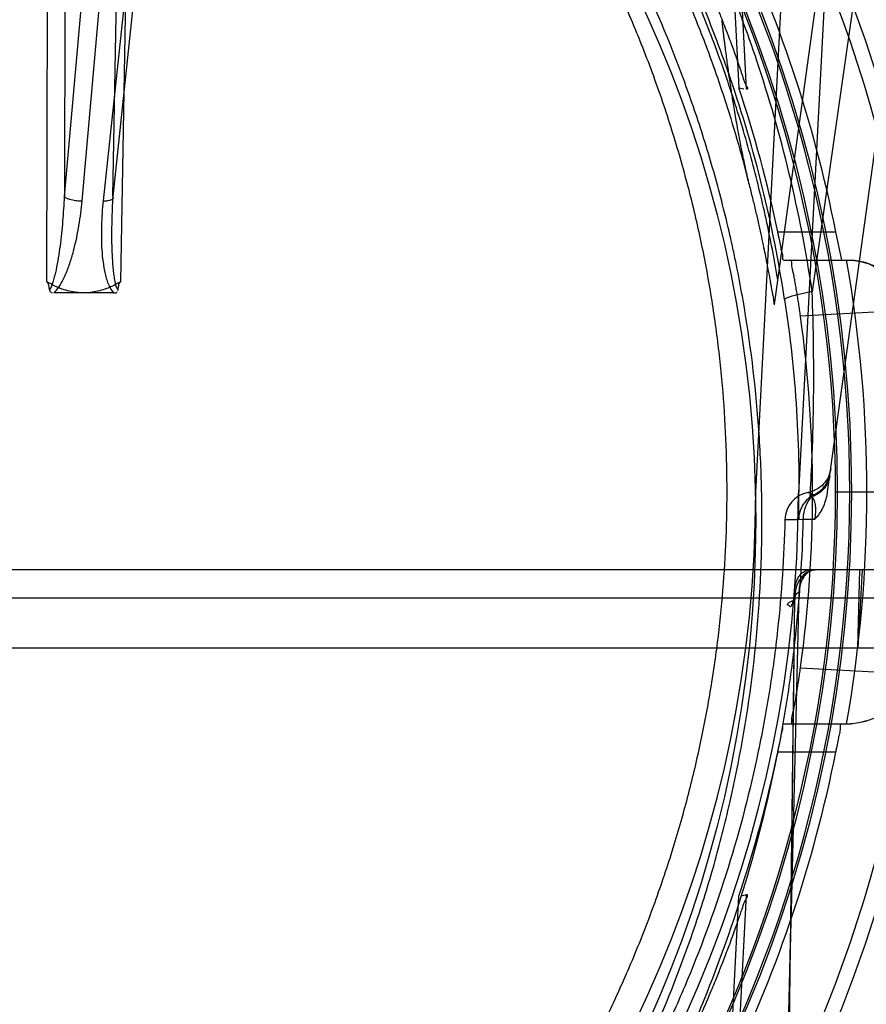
# Model space of a CAD drawing. Header units: millimetres. Extents: x 0 to 297, y 0 to 210.
# Tile 436 of 455: x 242.784 to 243.022, y 159.995 to 160.272. Entities that reach past the tile are written whole.
import ezdxf

# ---------------------------------------------------------------- set-up
doc = ezdxf.new("R2010")
doc.units = ezdxf.units.MM
doc.header["$LTSCALE"] = 16.335
doc.layers.get('0').update_dxf_attribs({"linetype": 'CONTINUOUS'})
for name, color, linetype in [('AXES_REF', 7, 'CONTINUOUS'), ('INTFCLR_1', 7, 'CONTINUOUS'), ('INTFCLR_144815', 7, 'CONTINUOUS')]:
    doc.layers.add(name, color=color, linetype=linetype)

msp = doc.modelspace()

# ---------------------------------------------------------------- linework, layer by layer
at = {"color": 7, "linetype": 'Continuous'}
for radius in [7.756662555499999, 7.756, 7.706331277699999]:
    msp.add_circle((241.4302422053, 154.539298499), radius, dxfattribs=at)
msp.add_arc((241.4302422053, 154.539298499), 7.68, 278.2771290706, 261.7228709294, dxfattribs=at)
at = {"layer": 'AXES_REF', "color": 9, "linetype": 'Continuous'}
msp.add_arc((241.4302422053, 154.539298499), 7.075609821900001, 94.4118118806, 85.5881881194, dxfattribs=at)
at = {"layer": 'INTFCLR_1', "color": 9, "linetype": 'Continuous'}
msp.add_circle((242.6464658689, 160.131298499), 0.344, dxfattribs=at)
for points, knots in [([(242.7957476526, 160.4491381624), (242.7931697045, 160.4503932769), (242.7879633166, 160.4528478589), (242.7774017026, 160.4575058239), (242.7585039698, 160.4649968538), (242.7361752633, 160.4719253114), (242.7161601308, 160.4764777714), (242.7059676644, 160.4783808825), (242.700079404, 160.4793607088), (242.6853359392, 160.4816146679), (242.6600840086, 160.4839584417), (242.6302467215, 160.4835822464), (242.6109571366, 160.4818139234), (242.6020511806, 160.4807006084), (242.5961206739, 160.4798794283), (242.5800652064, 160.4773318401), (242.5543095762, 160.4715081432), (242.5293813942, 160.4631023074), (242.5146349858, 160.457062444), (242.5093303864, 160.4547712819), (242.5014791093, 160.4512617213), (242.484960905, 160.4432487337), (242.4607616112, 160.4292153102), (242.4382173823, 160.4130456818), (242.4244698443, 160.4016147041), (242.4183028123, 160.3961702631), (242.4142417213, 160.3924985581), (242.4033641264, 160.3823084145), (242.3866428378, 160.3647047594), (242.3666497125, 160.3393354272), (242.3519808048, 160.3167403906), (242.3427830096, 160.3001806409), (242.3378046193, 160.2904356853), (242.3306060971, 160.2754957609), (242.3210198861, 160.252205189), (242.3127836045, 160.2251973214), (242.3086531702, 160.2070744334), (242.3069696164, 160.1984857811), (242.3059037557, 160.1926675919), (242.3032515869, 160.1764959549), (242.3011535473, 160.1555900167), (242.3006352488, 160.1345274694), (242.3007796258, 160.1238705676), (242.300980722, 160.1177409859), (242.3016744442, 160.1025552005), (242.3036979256, 160.0829536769), (242.3074556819, 160.0621668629), (242.309707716, 160.0519282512), (242.3111012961, 160.0461159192), (242.3132809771, 160.037502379), (242.3169115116, 160.0248233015), (242.3243396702, 160.0029939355), (242.3332299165, 159.9819794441), (242.3422306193, 159.9643479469), (242.3476858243, 159.9545416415), (242.35611335, 159.9402036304), (242.3699154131, 159.9195919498), (242.3907693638, 159.8940001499), (242.4081386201, 159.8763636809), (242.4204298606, 159.8652818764), (242.4288538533, 159.858044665), (242.4440949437, 159.8458753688), (242.4672938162, 159.8299566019), (242.4870746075, 159.8190676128), (242.4972949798, 159.8140865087)], [0, 0, 0, 0, 0.0078493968, 0.0157556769, 0.0315973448, 0.06348082, 0.0796255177, 0.0877696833, 0.09186257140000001, 0.09596636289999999, 0.128600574, 0.1611442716, 0.177500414, 0.1816059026, 0.1857145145, 0.1938901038, 0.2261064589, 0.2578609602, 0.2657731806, 0.2697286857, 0.2736790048, 0.2893160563, 0.3199691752, 0.350131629, 0.3651446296, 0.3688979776, 0.3726519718, 0.3801321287, 0.4097003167, 0.4390100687, 0.4684423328, 0.4833358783, 0.4908515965, 0.498396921, 0.52873346, 0.5596898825, 0.5755734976, 0.5795998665, 0.5836492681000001, 0.5917658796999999, 0.6244614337, 0.6410489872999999, 0.6494251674, 0.6536350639, 0.6578378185, 0.6910418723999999, 0.7074624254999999, 0.7156483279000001, 0.7197377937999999, 0.7238248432, 0.7399718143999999, 0.7558251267, 0.7869322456, 0.802323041, 0.8100025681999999, 0.8176490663, 0.8478512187, 0.8777971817, 0.9079026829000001, 0.9155006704, 0.9231007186, 0.93830313, 0.9688745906, 1, 1, 1, 1]), ([(242.4972949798, 159.8140865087), (242.5076710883, 159.8090295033), (242.5290596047, 159.7999104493), (242.5569283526, 159.7912590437), (242.5755398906, 159.787028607), (242.5842864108, 159.7853392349), (242.5901581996, 159.7842851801), (242.6063007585, 159.7817151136), (242.6329982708, 159.7792441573), (242.6598271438, 159.7795921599), (242.6761850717, 159.78088483), (242.6821582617, 159.7814766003), (242.6910602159, 159.782478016), (242.7100694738, 159.7852528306), (242.7387506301, 159.7917601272), (242.7623433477, 159.7997425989), (242.7758443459, 159.8051941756), (242.7811864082, 159.8074308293), (242.790376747, 159.811485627), (242.8082189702, 159.8201733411), (242.8325322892, 159.8343274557), (242.8529772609, 159.849064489), (242.8648344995, 159.8587462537), (242.8690792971, 159.862341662), (242.8753472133, 159.8677812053), (242.8884690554, 159.8798722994), (242.9072591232, 159.8998218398), (242.9275041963, 159.9258012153), (242.9401014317, 159.9455231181), (242.946932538, 159.9575750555), (242.9496438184, 159.9624937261), (242.9542469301, 159.9712089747), (242.962891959, 159.9890961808), (242.9713527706, 160.0103894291), (242.9783274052, 160.0324890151), (242.9843571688, 160.055492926), (242.9897847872, 160.08514324), (242.9918366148, 160.1108008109), (242.9921799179, 160.1260072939), (242.9922395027, 160.1321339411), (242.9921383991, 160.1427711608), (242.9911401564, 160.1637361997), (242.9885807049, 160.1844920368), (242.9855844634, 160.2005106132), (242.9843970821, 160.2062668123), (242.9825333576, 160.2147710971), (242.9793878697, 160.2272917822), (242.9744468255, 160.2435958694), (242.9669772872, 160.2646014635), (242.9592120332, 160.2823797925), (242.951729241, 160.2971044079), (242.9465559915, 160.3067239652), (242.9370145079, 160.3230793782), (242.9218655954, 160.3453663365), (242.9013149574, 160.3703294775), (242.8841908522, 160.3875960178), (242.8730710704, 160.3975681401), (242.8689186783, 160.401160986), (242.8626086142, 160.4064908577), (242.8485433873, 160.4176714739), (242.825510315, 160.4334208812), (242.8058840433, 160.4442031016), (242.7957476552, 160.4491381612)], [0, 0, 0, 0, 0.0316060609, 0.0635406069, 0.07975651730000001, 0.0838444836, 0.0879320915, 0.0960907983, 0.1285991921, 0.1611989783, 0.1694097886, 0.173526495, 0.1776339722, 0.1939379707, 0.2261052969, 0.2580138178, 0.2620009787, 0.2659733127, 0.273871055, 0.2895030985, 0.3202911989, 0.3507747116, 0.3583934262, 0.3622044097, 0.3660061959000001, 0.3811173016, 0.4110448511, 0.4409258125, 0.4711799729, 0.4750127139, 0.4788584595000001, 0.4865582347, 0.5019977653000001, 0.5332401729, 0.5491816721, 0.5654318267, 0.5983319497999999, 0.6315729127, 0.6357728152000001, 0.6399804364, 0.648348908, 0.6648970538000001, 0.6974320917, 0.7054938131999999, 0.7095177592, 0.7135247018, 0.7293322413, 0.7448511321, 0.7601545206, 0.7903607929, 0.7978752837, 0.8053790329, 0.8202649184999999, 0.8497067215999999, 0.8790537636, 0.9086837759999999, 0.9161831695, 0.9199497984, 0.9237184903, 0.9387994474, 0.9691302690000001, 1, 1, 1, 1])]:
    msp.add_open_spline(points, degree=3, knots=knots, dxfattribs=at)
at = {"layer": 'INTFCLR_144815', "color": 9, "linetype": 'Continuous'}
for p, q in [((243.1513969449, 161.2100770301), (243.0063211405, 160.1957300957)), ((243.0106730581, 160.1393150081), (243.0841557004, 160.6718127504)), ((242.796227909, 160.2224120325), (242.8255386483, 160.551333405)), ((242.801162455, 160.2211820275), (242.8306924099, 160.55256341)), ((242.8421432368, 160.55256341), (242.8070821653, 160.2211820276)), ((242.8445985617, 160.551333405), (242.809797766, 160.2224120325)), ((242.7912685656, 160.1984475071), (242.7919196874, 160.5475776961)), ((242.8183704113, 160.547577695), (242.8119310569, 160.1984476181)), ((242.7968156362, 160.5474730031), (242.796227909, 160.2224120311)), ((242.809797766, 160.2224120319), (242.8158111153, 160.5474730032)), ((242.9957440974, 160.192008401), (243.0428786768, 160.5335728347)), ((242.9878826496, 160.2525667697), (242.9861238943, 160.2869048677)), ((242.9966714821, 160.2124583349), (243.0130016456, 160.2124583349)), ((242.9983898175, 160.2044583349), (243.0172300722, 160.2044583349)), ((243.0051592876, 160.1391566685), (243.0069122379, 160.1385274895)), ((243.0025304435, 160.1314742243), (242.9986619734, 160.1314761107)), ((243.0038381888, 160.1315776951), (242.9986619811, 160.1314761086)), ((243.0070237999, 160.131577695), (243.0038381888, 160.1315776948)), ((243.1501632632, 160.1173784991), (242.1427684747, 160.1173784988)), ((242.1507672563, 160.109518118), (243.1421644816, 160.1095181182)), ((242.9958588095, 159.6592985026), (243.0014170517, 160.1095181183)), ((243.0003893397, 160.0215608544), (243.0014736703, 160.1094064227)), ((242.9983898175, 160.0741386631), (243.0172300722, 160.0741386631)), ((243.0130016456, 160.0661386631), (242.9966714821, 160.0661386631)), ((242.9861238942, 159.9916921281), (242.9878826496, 160.0260302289))]:
    msp.add_line(p, q, dxfattribs=at)
at = {"layer": 'INTFCLR_144815', "color": 6, "linetype": 'Continuous'}
for p, q in [((242.9904658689, 160.1392984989), (243.0178934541, 160.6626480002)), ((243.0298440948, 160.6613919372), (243.0024657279, 160.1389815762)), ((242.9832198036, 160.3014639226), (242.9857023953, 160.2529422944)), ((242.9857030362, 160.2529423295), (242.9871543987, 160.2526921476)), ((243.0146498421, 160.2044583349), (243.0130016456, 160.2124583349)), ((242.8100075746, 160.1952984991), (242.7931919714, 160.195298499)), ((243.0169010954, 160.1392984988), (243.0129016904, 160.1392984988)), ((243.0174596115, 160.1392984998), (243.0134602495, 160.1392984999)), ((243.0380867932, 160.139298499), (243.0169011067, 160.139298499)), ((243.0191954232, 160.0954764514), (243.0197362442, 160.1173784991)), ((243.0204054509, 160.117378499), (243.0191954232, 160.0954764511)), ((243.0025973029, 160.1109784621), (243.0003893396, 160.0215608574)), ((243.002610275, 160.1112885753), (243.0025973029, 160.1109784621)), ((242.1193466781, 160.0954764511), (243.1735850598, 160.0954764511)), ((243.0172300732, 160.07413865), (243.0215392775, 160.0748668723)), ((242.9832198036, 159.9771330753), (242.9857023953, 160.0256547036))]:
    msp.add_line(p, q, dxfattribs=at)
at = {"layer": 'INTFCLR_144815', "color": 7, "linetype": 'Continuous'}
msp.add_line((243.0014736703, 160.1094064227), (243.0003285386, 160.1094352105), dxfattribs=at)
at = {"layer": 'INTFCLR_144815', "color": 9, "linetype": 'Continuous'}
msp.add_circle((242.6464658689, 160.139298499), 0.3956209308, dxfattribs=at)
for centre, radius, start, end in [((242.6464658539, 160.1393682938), 0.3916209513, 359.9897887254, 180.0102113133), ((242.6464658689, 160.1391157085), 0.3709937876, 0.0282300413, 179.971769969), ((242.6464658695, 160.1393415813), 0.3704352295, 359.9933364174, 180.0066635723), ((242.6464658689, 160.139185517), 0.3669943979, 0.0176390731, 179.9823609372), ((242.6464658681, 160.1394113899), 0.3664358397, 359.9823484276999, 180.017651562), ((243.3228075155, 154.2983841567), 5.8990505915, 92.8378929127, 93.1072203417), ((242.6464658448, 160.1392287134), 0.3916209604, 179.9897901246, 0.0102099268), ((242.6464658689, 160.1394812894), 0.3709937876, 180.0282300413, 359.971769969), ((242.6464658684, 160.1392554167), 0.3704352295, 179.9933364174, 0.0066635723), ((242.6464658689, 160.1394114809), 0.3669943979, 180.0176390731, 359.9823609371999), ((242.6464658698, 160.139185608), 0.3664358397, 179.9823484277, 0.017651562), ((243.0066596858, 160.1312990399), 0.0079996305, 100.8103796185, 178.7316820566), ((242.6423865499, 160.139907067), 0.3602426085, 358.6586528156, 359.9032062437), ((243.3238039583, 165.9993782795), 5.918241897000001, 266.8932043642, 267.1616585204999)]:
    msp.add_arc(centre, radius, start, end, dxfattribs=at)
at = {"layer": 'INTFCLR_144815', "color": 6, "linetype": 'Continuous'}
for centre, radius, start, end in [((242.6464658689, 160.139298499), 0.3737657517, 11.2877879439, 25.7133570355), ((242.6464658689, 160.139298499), 0.3577657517, 11.7996976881, 18.5207825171), ((242.6464658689, 160.139298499), 0.3752405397, 350.0000000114, 10.0000000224), ((243.0153738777, 160.1804738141), 0.0239929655, 6.3648645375, 88.49110230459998), ((242.6464658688, 160.139298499), 0.3600000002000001, 352.1026397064, 7.8973603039), ((242.6464658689, 160.139298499), 0.356, 180.0510065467, 359.9489934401), ((242.6464658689, 160.139298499), 0.344, 180.0000000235, 360), ((243.010358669, 160.1314534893), 0.007868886, 115.9752016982, 125.9165754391), ((243.0153740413, 160.0981231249), 0.0239927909, 271.5085107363, 353.6352322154), ((242.6464658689, 160.139298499), 0.3737657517, 334.2866429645, 348.7122120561), ((242.6464658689, 160.139298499), 0.3577657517, 341.4792174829, 348.2003023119), ((242.9386957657, 160.3055838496), 0.2838476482, 279.6811849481, 279.9787367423)]:
    msp.add_arc(centre, radius, start, end, dxfattribs=at)
at = {"layer": 'INTFCLR_144815', "color": 9, "linetype": 'Continuous'}
for points, knots in [([(243.0063211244, 160.1957300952), (243.004665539, 160.2068332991), (243.0003976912, 160.228801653), (242.992691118, 160.2556506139), (242.986110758, 160.2739545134), (242.9820194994, 160.2842587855), (242.9756163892, 160.2994114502), (242.964872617, 160.321432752), (242.9481481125, 160.349314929), (242.9323111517, 160.3711893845), (242.9202603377, 160.3857348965), (242.9130912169, 160.3938318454), (242.9021300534, 160.4056783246), (242.8847668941, 160.4225032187), (242.8597144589, 160.4428428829), (242.8396067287, 160.4564053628), (242.8256725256, 160.4647091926), (242.8162304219, 160.4700514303), (242.799427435, 160.4788227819), (242.774552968, 160.489735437), (242.7513218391, 160.4974957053), (242.7355007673, 160.5017896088), (242.7248157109, 160.5044253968), (242.7060219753, 160.5083732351), (242.6790053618, 160.5121157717), (242.6572599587, 160.5131099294), (242.6464658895, 160.5131097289)], [0, 0, 0, 0, 0.0644257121, 0.1282422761, 0.1600975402, 0.1760213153, 0.1918637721, 0.2545006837, 0.3164394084, 0.378241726, 0.4092734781, 0.4248132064, 0.4403015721, 0.5018952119, 0.5633654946, 0.6252760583, 0.6408776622, 0.6564531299, 0.6875306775, 0.7496249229, 0.8121192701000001, 0.8278777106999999, 0.8437023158, 0.8752729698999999, 0.9380528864, 1, 1, 1, 1]), ([(242.9985889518, 160.1934386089), (242.9969702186, 160.2040682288), (242.9927948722, 160.2251032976), (242.9852592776, 160.2507956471), (242.9788265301, 160.268306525), (242.9748260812, 160.2781674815), (242.9685600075, 160.2926786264), (242.9580434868, 160.3137697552), (242.9416810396, 160.3404590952), (242.9261932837, 160.3613881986), (242.9144117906, 160.3753021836), (242.9073995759, 160.3830514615), (242.8966674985, 160.3944004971), (242.8796652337, 160.4105180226), (242.8551505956, 160.4299883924), (242.8354874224, 160.442962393), (242.8218604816, 160.4509076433), (242.8126182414, 160.4560236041), (242.7961644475, 160.4644268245), (242.7718130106, 160.4748768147), (242.7490886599, 160.482302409), (242.733610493, 160.4864120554), (242.7231514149, 160.4889363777), (242.704752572, 160.492717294), (242.6781687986, 160.4963194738), (242.6513644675, 160.4975017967), (242.6325714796, 160.4970512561), (242.6217899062, 160.4964234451), (242.6056891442, 160.4951154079), (242.5818206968, 160.4918017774), (242.5506882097, 160.4845699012), (242.525491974, 160.476281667), (242.5083076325, 160.469320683), (242.4986032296, 160.4650048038), (242.4842864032, 160.4582486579), (242.4635329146, 160.4470050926), (242.4374120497, 160.4297148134), (242.4170514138, 160.4135094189), (242.4035775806, 160.4012595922), (242.3960861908, 160.3939844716), (242.3851183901, 160.3828545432), (242.369618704, 160.365302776), (242.351051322, 160.3401665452), (242.3387953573, 160.3201284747), (242.3313358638, 160.306283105), (242.3265346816, 160.2968800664), (242.3186900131, 160.2801724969), (242.309062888, 160.2555622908), (242.3001093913, 160.2249713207), (242.2959576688, 160.2040403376), (242.2943427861, 160.1934386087)], [0, 0, 0, 0, 0.0318457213, 0.0634185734, 0.0791931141, 0.0870815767, 0.094933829, 0.1260061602, 0.1567815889, 0.1875451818, 0.2030139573, 0.210765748, 0.2184960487, 0.2492749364, 0.2800521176, 0.3111084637, 0.3189436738, 0.3267698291, 0.3423932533, 0.3736478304, 0.40514581, 0.4130942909, 0.4210773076, 0.4370099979, 0.4687094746, 0.5004174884, 0.5163608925, 0.5243692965, 0.5324013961, 0.5642032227, 0.5956284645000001, 0.6269453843, 0.6426486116, 0.6505262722, 0.6583992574, 0.6895346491, 0.72033006, 0.7510658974, 0.7665005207, 0.7742492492, 0.7819920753, 0.8127794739, 0.8435012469, 0.8744409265, 0.8822471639, 0.8900796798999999, 0.905708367, 0.9368993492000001, 0.9682376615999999, 1, 1, 1, 1]), ([(242.3041880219, 160.2252094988), (242.3061489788, 160.2331303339), (242.3090722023, 160.2434126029), (242.3132441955, 160.2559261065), (242.3166091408, 160.2653502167), (242.3229340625, 160.2814459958), (242.3332922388, 160.303643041), (242.3477623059, 160.328986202), (242.3614553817, 160.3489775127), (242.3718738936, 160.3623467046), (242.3780736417, 160.3698154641), (242.3875676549, 160.3807856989), (242.402628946, 160.3964872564), (242.4244050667, 160.4157493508), (242.4419297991, 160.4288447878), (242.4541172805, 160.4370016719), (242.4624258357, 160.4423135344), (242.4772629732, 160.4511531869), (242.4992910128, 160.4624601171), (242.5269574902, 160.4738247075), (242.5485178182, 160.4805955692), (242.5632424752, 160.4843602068), (242.5732246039, 160.4866811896), (242.5858248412, 160.4891775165), (242.5985402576, 160.4911208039), (242.6087684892, 160.4923398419), (242.624067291, 160.4938225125), (242.6470426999, 160.4947865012), (242.6776411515, 160.4934005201), (242.7004153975, 160.4903676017), (242.7154800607, 160.4875176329), (242.7254628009, 160.4854016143), (242.7425971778, 160.4811812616), (242.7664308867, 160.4736534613), (242.7939435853, 160.4623168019), (242.8158907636, 160.451029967), (242.8296356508, 160.4428291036), (242.8358844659, 160.4388747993), (242.8400146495, 160.4362000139), (242.851150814, 160.4287374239), (242.8686336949, 160.4156601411), (242.8903556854, 160.3964337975), (242.9070572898, 160.3790182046), (242.917986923, 160.3661240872), (242.9240265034, 160.3585373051), (242.9328401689, 160.3469863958), (242.9451730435, 160.3289819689), (242.9596551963, 160.3036142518), (242.9700197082, 160.2813961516), (242.9763456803, 160.2652890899), (242.979707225, 160.2558687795), (242.9838697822, 160.2433771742), (242.98678613, 160.2331161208), (242.9887435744, 160.2252099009)], [0, 0, 0, 0, 0.0260933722, 0.0341459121, 0.0421792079, 0.0580898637, 0.08943313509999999, 0.1204101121, 0.1513108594, 0.1668239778, 0.1745963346, 0.1823477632, 0.2132152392, 0.244081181, 0.2752183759, 0.2830803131, 0.2909751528, 0.3067500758, 0.3382935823, 0.3700502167, 0.4022856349, 0.4104553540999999, 0.4186483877, 0.4350547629, 0.4515167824, 0.4597669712, 0.4679907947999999, 0.50066556, 0.5331935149, 0.5658225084, 0.5740275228, 0.5822189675, 0.5984510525, 0.6304407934, 0.6620376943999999, 0.6934977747, 0.7092581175, 0.7132052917, 0.7171442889, 0.7249927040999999, 0.7560706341, 0.7868683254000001, 0.8176571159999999, 0.8331371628, 0.8409068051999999, 0.8486637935, 0.8795968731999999, 0.9106030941, 0.9419732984, 0.957896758, 0.9659251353, 0.9739546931, 1, 1, 1, 1]), ([(242.7919888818, 160.1960633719), (242.792529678, 160.1968005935), (242.7930117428, 160.1982232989), (242.7935636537, 160.2001580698), (242.7940650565, 160.202347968), (242.7945795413, 160.205148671), (242.7952378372, 160.2097048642), (242.7958297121, 160.2154647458), (242.7961229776, 160.220092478), (242.7962279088, 160.2224120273)], [0, 0, 0, 0, 0.1022075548, 0.1634147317, 0.2259665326, 0.3529520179, 0.4817713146, 0.7404393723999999, 1, 1, 1, 1]), ([(242.7931921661, 160.1952986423), (242.7943415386, 160.1962978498), (242.7954715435, 160.1981844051), (242.7968634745, 160.2011741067), (242.7978869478, 160.2039718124), (242.7991961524, 160.2084972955), (242.8003734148, 160.2142350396), (242.8009561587, 160.2188671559), (242.8011624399, 160.2211820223)], [0, 0, 0, 0, 0.1663170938, 0.2317517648, 0.3614325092, 0.4906053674, 0.7462034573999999, 1, 1, 1, 1]), ([(242.7962279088, 160.2224120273), (242.7966924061, 160.2218874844), (242.7979835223, 160.2215372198), (242.7996404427, 160.2212292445), (242.8006669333, 160.221177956), (242.8011624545, 160.2211820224)], [0, 0, 0, 0, 0.4077906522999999, 0.7115860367, 1, 1, 1, 1]), ([(242.807082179, 160.2211820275), (242.8068387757, 160.218881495), (242.8065968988, 160.2154217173), (242.806553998, 160.2108153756), (242.8066808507, 160.2073908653), (242.8069994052, 160.2040007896), (242.8074757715, 160.2012111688), (242.8080557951, 160.1990294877), (242.8087253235, 160.1971783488), (242.8094224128, 160.1959115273), (242.8100076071, 160.1952984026)], [0, 0, 0, 0, 0.2617045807, 0.3918493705, 0.5210039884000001, 0.6492004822, 0.776798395, 0.8407099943, 0.9041171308, 1, 1, 1, 1]), ([(242.8070821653, 160.2211820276), (242.8075252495, 160.2211783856), (242.8082562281, 160.2212070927), (242.809165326, 160.2214006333), (242.8097451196, 160.2216271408), (242.8100292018, 160.2220613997), (242.8098806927, 160.2223165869), (242.809797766, 160.2224120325)], [0, 0, 0, 0, 0.3747017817, 0.6146906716, 0.7852731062, 0.8930787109, 1, 1, 1, 1]), ([(242.809797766, 160.2224120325), (242.8096542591, 160.2200947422), (242.8095012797, 160.2166193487), (242.8094368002, 160.2119957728), (242.8094682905, 160.2085601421), (242.809594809, 160.2051636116), (242.8098075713, 160.2023690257), (242.8100729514, 160.2001758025), (242.8104167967, 160.1982449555), (242.8107405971, 160.1968134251), (242.8112108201, 160.1960630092)], [0, 0, 0, 0, 0.2624034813, 0.3930493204, 0.5225751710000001, 0.6506910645, 0.7770700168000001, 0.8394037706, 0.899912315, 1, 1, 1, 1]), ([(243.0307436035, 160.1902001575), (243.030606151, 160.1917182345), (243.0299791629, 160.1946848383), (243.0280140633, 160.1986725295), (243.0251772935, 160.2018451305), (243.0227806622, 160.2032609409), (243.0215392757, 160.2037301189)], [0, 0, 0, 0, 0.2662787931, 0.5236181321, 0.7681696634, 1, 1, 1, 1]), ([(242.9985889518, 160.1934386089), (242.998546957, 160.1935461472), (242.9990223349, 160.1938838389), (242.9997781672, 160.1941355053), (243.0012763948, 160.1946106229), (243.0029277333, 160.195005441), (243.0046798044, 160.19539742), (243.0057599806, 160.1956185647), (243.0063210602, 160.1957300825)], [0, 0, 0, 0, 0.0424882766, 0.1547259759, 0.3416106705, 0.5937305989, 0.7894654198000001, 1, 1, 1, 1]), ([(242.9985889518, 160.1934386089), (243.000161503, 160.1831117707), (243.0018298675, 160.1675305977), (243.0025667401, 160.1494309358), (243.0026327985, 160.1417657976), (243.0026286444, 160.1392984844)], [0, 0, 0, 0, 0.5767817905, 0.8637642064, 1, 1, 1, 1]), ([(243.0057432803, 160.1378256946), (243.0059399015, 160.1411580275), (243.0063760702, 160.1498229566), (243.0069481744, 160.1691253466), (243.0067135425, 160.1851040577), (243.0063210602, 160.1957300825)], [0, 0, 0, 0, 0.1728816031, 0.44930315, 1, 1, 1, 1]), ([(243.0115846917, 160.1459212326), (243.0114745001, 160.1451227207), (243.0109854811, 160.1435142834), (243.0095643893, 160.1414059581), (243.0075292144, 160.1398852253), (243.0059508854, 160.1393077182), (243.0051592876, 160.1391566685)], [0, 0, 0, 0, 0.2438751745, 0.5000620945, 0.7561849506, 1, 1, 1, 1]), ([(243.0112662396, 160.1436135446), (243.0110065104, 160.1417313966), (243.0092829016, 160.139272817), (243.0069325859, 160.1382115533), (243.0062935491, 160.1380028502)], [0, 0, 0, 0, 0.7386502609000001, 1, 1, 1, 1]), ([(243.0038381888, 160.1315776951), (243.0038583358, 160.132430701), (243.0040277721, 160.1337239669), (243.004553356, 160.1353623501), (243.0051986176, 160.136710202), (243.005841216, 160.1375673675), (243.0062935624, 160.1380028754)], [0, 0, 0, 0, 0.3639699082, 0.5503253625, 0.7321466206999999, 1, 1, 1, 1]), ([(243.0062935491, 160.1380028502), (243.0062364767, 160.1382148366), (243.0060173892, 160.1385928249), (243.0058095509, 160.1389540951), (243.004985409, 160.1391678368), (243.0051592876, 160.1391566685)], [0, 0, 0, 0, 0.3886307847, 0.6915573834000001, 1, 1, 1, 1]), ([(243.0070237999, 160.1315776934), (243.0071879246, 160.1322242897), (243.0074088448, 160.1334943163), (243.0073798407, 160.1353048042), (243.0070112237, 160.1368296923), (243.0065546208, 160.1376685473), (243.0062935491, 160.1380028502)], [0, 0, 0, 0, 0.3002241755, 0.576887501, 0.8091070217, 1, 1, 1, 1]), ([(242.6661605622, 159.7698573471), (242.6766529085, 159.770457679), (242.698607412, 159.7727250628), (242.7259135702, 159.7782229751), (242.7439646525, 159.7832873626), (242.7522262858, 159.785884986), (242.7577132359, 159.7876856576), (242.7725587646, 159.7928660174), (242.7961624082, 159.8027659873), (242.8211184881, 159.8162058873), (242.837779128, 159.8267811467), (242.8470703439, 159.8331538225), (242.8607099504, 159.8429916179), (242.8759177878, 159.8553797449), (242.8901919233, 159.8687635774), (242.8980785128, 159.8766883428), (242.9096201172, 159.8888333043), (242.9258747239, 159.9080313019), (242.9451974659, 159.9355745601), (242.9592550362, 159.960050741), (242.9673487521, 159.9766625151), (242.9709063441, 159.9845264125), (242.9732304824, 159.9898249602), (242.9793886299, 160.0045475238), (242.9881427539, 160.029393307), (242.9946006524, 160.0550344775), (242.9976601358, 160.0710314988), (242.9986843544, 160.076947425), (243.0001195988, 160.0858594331), (243.0024994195, 160.1040137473), (243.0035908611, 160.1207993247), (243.003838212, 160.1315776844)], [0, 0, 0, 0, 0.0579960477, 0.1216075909, 0.1534412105, 0.1614161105, 0.1693984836, 0.1853084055, 0.2481800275, 0.3103966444, 0.3414785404, 0.3570416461, 0.3725645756, 0.4342808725, 0.4650884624, 0.4805165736, 0.4959725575, 0.5575426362, 0.6191124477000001, 0.6814044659, 0.7130732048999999, 0.7210533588, 0.7290343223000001, 0.7450012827, 0.8091155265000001, 0.8741835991, 0.8906916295, 0.8989896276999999, 0.9073150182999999, 0.9405046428, 1, 1, 1, 1]), ([(242.998662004, 160.1314761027), (242.9984274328, 160.1211326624), (242.997363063, 160.1050401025), (242.9950268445, 160.0876450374), (242.9936191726, 160.0791212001), (242.9926141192, 160.0734617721), (242.9896093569, 160.058151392), (242.9832586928, 160.033606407), (242.9746521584, 160.0098497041), (242.9685986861, 159.9957762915), (242.9663122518, 159.9907077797), (242.9628102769, 159.9831812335), (242.954836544, 159.9672720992), (242.940985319, 159.9438387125), (242.9219510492, 159.9174837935), (242.9059515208, 159.899133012), (242.8945912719, 159.8875230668), (242.8868170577, 159.8799365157), (242.8727344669, 159.8671146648), (242.8577486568, 159.8552648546), (242.8443167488, 159.8458591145), (242.8351538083, 159.8397577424), (242.8187114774, 159.8296265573), (242.7940890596, 159.8167584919), (242.770832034, 159.8072933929), (242.7562029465, 159.8023389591), (242.7507917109, 159.8006154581), (242.7426404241, 159.7981280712), (242.7248252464, 159.7932775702), (242.7003023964, 159.788487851), (242.6811404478, 159.7863635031), (242.6732570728, 159.7857590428)], [0, 0, 0, 0, 0.0596440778, 0.0928240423, 0.1011490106, 0.1094475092, 0.1259595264, 0.1910905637, 0.255365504, 0.2713912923, 0.2794047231, 0.2874194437, 0.3192469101, 0.3819601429, 0.4441037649, 0.5064173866, 0.5220877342, 0.5377410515, 0.5690320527, 0.6318516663, 0.6476799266, 0.6635601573, 0.6953077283, 0.7589802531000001, 0.8234733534, 0.8398143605, 0.8480158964, 0.8562115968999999, 0.8889438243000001, 0.9544198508, 1, 1, 1, 1])]:
    msp.add_open_spline(points, degree=3, knots=knots, dxfattribs=at)
at = {"layer": 'INTFCLR_144815', "color": 6, "linetype": 'Continuous'}
for points, knots in [([(242.9966965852, 160.1989106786), (242.9962141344, 160.20177892), (242.9951763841, 160.2075208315), (242.9934047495, 160.2161193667), (242.9914101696, 160.2247254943), (242.9891889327, 160.2333364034), (242.9867371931, 160.241948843), (242.9840510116, 160.2505590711), (242.9811266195, 160.2591621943), (242.9779603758, 160.2677526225), (242.9745491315, 160.2763233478), (242.9708900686, 160.2848667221), (242.9669811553, 160.2933736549), (242.9628209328, 160.3018344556), (242.9584089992, 160.3102381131), (242.9537458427, 160.3185729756), (242.9488331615, 160.3268264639), (242.9436737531, 160.3349855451), (242.9382716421, 160.3430367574), (242.9326320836, 160.350966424), (242.9267614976, 160.3587609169), (242.9206674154, 160.3664068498), (242.9143583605, 160.3738913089), (242.9078437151, 160.3812020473), (242.9011335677, 160.3883276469), (242.8942385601, 160.3952576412), (242.8871697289, 160.4019826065), (242.8799383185, 160.4084942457), (242.8725556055, 160.4147854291), (242.8650327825, 160.4208501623), (242.8573808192, 160.4266835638), (242.8496103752, 160.4322817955), (242.8417316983, 160.4376420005), (242.8337545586, 160.4427622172), (242.8256881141, 160.4476413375), (242.8175410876, 160.452278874), (242.8093215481, 160.4566749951), (242.8010370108, 160.4608303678), (242.792694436, 160.4647460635), (242.7843001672, 160.4684235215), (242.77586025, 160.4718643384), (242.7673799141, 160.4750704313), (242.7588641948, 160.4780437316), (242.7503173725, 160.4807863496), (242.7417435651, 160.4833003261), (242.7331462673, 160.4855877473), (242.7245288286, 160.4876505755), (242.7158940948, 160.4894907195), (242.7072447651, 160.4911099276), (242.6985831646, 160.4925098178), (242.6899114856, 160.493691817), (242.6812316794, 160.4946571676), (242.672545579, 160.4954069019), (242.6638548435, 160.4959418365), (242.6551611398, 160.4962625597), (242.6493637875, 160.4963338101), (242.646465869, 160.4963338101)], [0, 0, 0, 0, 0.0174675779, 0.035038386, 0.0527193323, 0.0705173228, 0.0884397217, 0.1064918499, 0.1246794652, 0.143004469, 0.1614695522, 0.1800730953, 0.1988143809, 0.2176879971, 0.2366893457, 0.2558095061, 0.2750388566, 0.2943659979, 0.3137778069, 0.3332599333, 0.3527970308, 0.3723732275, 0.3919721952, 0.4115777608, 0.4311742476, 0.4507464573, 0.4702801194, 0.4897621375, 0.5091806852, 0.5285254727, 0.5477874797, 0.5669592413, 0.5860347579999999, 0.6050093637, 0.6238798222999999, 0.6426447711, 0.6613024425, 0.6798536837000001, 0.6983001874, 0.7166429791, 0.7348859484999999, 0.7530315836, 0.7710849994, 0.7890500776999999, 0.8069328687, 0.8247382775, 0.8424729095, 0.8601425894, 0.8777542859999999, 0.8953145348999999, 0.9128305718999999, 0.9303093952, 0.9477583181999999, 0.9651847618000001, 0.9825961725, 1, 1, 1, 1]), ([(242.6464658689, 160.4775922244), (242.6517258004, 160.4775922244), (242.6622648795, 160.4773434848), (242.6780679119, 160.4762212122), (242.6938728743, 160.4743415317), (242.7096682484, 160.4716941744), (242.7254468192, 160.4682630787), (242.7411982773, 160.4640290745), (242.7569077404, 160.4589690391), (242.772554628, 160.4530579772), (242.7881109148, 160.4462686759), (242.8035409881, 160.4385747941), (242.8187990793, 160.4299511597), (242.8338291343, 160.4203787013), (242.8485620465, 160.4098457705), (242.8629169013, 160.3983552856), (242.8767996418, 160.3859274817), (242.8901063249, 160.3726074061), (242.9027272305, 160.3584680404), (242.9145528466, 160.3436120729), (242.925485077, 160.3281702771), (242.9354438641, 160.3122916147), (242.9443782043, 160.2961333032), (242.9522669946, 160.279844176), (242.9591202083, 160.263553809), (242.9649716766, 160.2473626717), (242.9698723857, 160.231339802), (242.9738811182, 160.21552329), (242.9770582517, 160.1999245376), (242.9794590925, 160.1845343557), (242.9811315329, 160.1693283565), (242.9821124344, 160.1542707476), (242.9823232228, 160.1442740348), (242.9823192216, 160.1392984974)], [0, 0, 0, 0, 0.0297989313, 0.0596971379, 0.0897219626, 0.1199349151, 0.1503958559, 0.1811653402, 0.2123022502, 0.2438592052, 0.2758844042, 0.3084194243, 0.3414961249, 0.3751312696, 0.4093242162, 0.4440489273, 0.4792482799, 0.5148298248, 0.5506586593, 0.5865641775, 0.6223450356, 0.657788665, 0.6926950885, 0.7268956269, 0.7602746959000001, 0.7927732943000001, 0.824387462, 0.8551611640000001, 0.8851759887, 0.9145402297, 0.9433746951, 0.9718122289, 1, 1, 1, 1]), ([(242.9695306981, 160.2981352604), (242.9700733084, 160.2970316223), (242.9711689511, 160.2947722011), (242.972800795, 160.2913100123), (242.9744353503, 160.2877368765), (242.9760447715, 160.2841077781), (242.9775993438, 160.2804892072), (242.9790687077, 160.2769579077), (242.9804174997, 160.2736126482), (242.9816127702, 160.2705576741), (242.9826407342, 160.2678569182), (242.983511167, 160.265513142), (242.9842480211, 160.2634844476), (242.9848738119, 160.2617283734), (242.9854029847, 160.2602127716), (242.9858575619, 160.2589014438), (242.9863116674, 160.2575275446), (242.9868559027, 160.2560752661), (242.987097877, 160.2546484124), (242.9886227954, 160.2524398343), (242.9878826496, 160.2525667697)], [0, 0, 0, 0, 0.0750276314, 0.1531893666, 0.2334999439, 0.3147356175, 0.3953804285, 0.4737637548, 0.5480713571, 0.6154257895, 0.6738931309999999, 0.7243678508, 0.7679497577, 0.8055811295, 0.8380615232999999, 0.8660001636, 0.8899114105, 0.9275834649, 0.9541864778, 1, 1, 1, 1]), ([(242.9809117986, 160.2721336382), (242.9809537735, 160.2717410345), (242.9810390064, 160.2709742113), (242.9811659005, 160.2698469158), (242.9812916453, 160.2687588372), (242.9814288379, 160.2675960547), (242.9815697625, 160.2664295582), (242.9817229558, 160.2651897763), (242.9818860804, 160.2638974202), (242.9820826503, 160.2623776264), (242.9823210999, 160.260584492), (242.9825527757, 160.2588950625), (242.9827684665, 160.2573622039), (242.9829562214, 160.2560534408), (242.9831659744, 160.2546213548), (242.9834016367, 160.2530464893), (242.9836680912, 160.2513081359), (242.9839710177, 160.2493855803), (242.9843138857, 160.2472706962), (242.9847034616, 160.2449534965), (242.9851419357, 160.2424189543), (242.9856431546, 160.2396414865), (242.9862256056, 160.2365787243), (242.9869116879, 160.2331664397), (242.9877338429, 160.229331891), (242.9883900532, 160.2266384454), (242.9887435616, 160.2252097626)], [0, 0, 0, 0, 0.0248823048, 0.0486214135, 0.07148916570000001, 0.093907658, 0.1224064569, 0.1455344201, 0.1726309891, 0.2044949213, 0.2421071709, 0.2866261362, 0.3119562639, 0.3396571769, 0.3699467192, 0.4031669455, 0.4400076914, 0.480774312, 0.5258179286, 0.5750240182, 0.6288494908, 0.6879127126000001, 0.7528810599, 0.8253155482, 0.9072513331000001, 1, 1, 1, 1]), ([(242.9887435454, 160.2252097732), (242.9890585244, 160.2239755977), (242.989670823, 160.2215243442), (242.9905383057, 160.2178960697), (242.9913376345, 160.2144020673), (242.9920520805, 160.2111410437), (242.9926692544, 160.2082070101), (242.9931885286, 160.205646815), (242.9936208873, 160.2034471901), (242.9939825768, 160.2015559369), (242.9942860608, 160.199935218), (242.994541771, 160.1985362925), (242.9948061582, 160.1970961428), (242.995068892, 160.1955129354), (242.9953581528, 160.1942540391), (242.9956443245, 160.1912853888), (242.9957440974, 160.192008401)], [0, 0, 0, 0, 0.1125874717, 0.2233229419, 0.3297427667, 0.4294020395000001, 0.5184019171, 0.5947623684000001, 0.6602992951, 0.71657557, 0.7648849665, 0.8062770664, 0.8415937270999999, 0.8968043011, 0.9354861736, 1, 1, 1, 1]), ([(242.9983898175, 160.2044583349), (242.9980271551, 160.2044583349), (242.9982440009, 160.2057671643), (242.9977717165, 160.2068296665), (242.9975084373, 160.2085480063), (242.9971667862, 160.2100616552), (242.9968908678, 160.2114104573), (242.9967449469, 160.2121066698), (242.9966714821, 160.2124583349)], [0, 0, 0, 0, 0.1329517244, 0.2902826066, 0.496699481, 0.7389775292, 0.8682967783, 1, 1, 1, 1]), ([(243.0030515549, 160.1887621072), (243.0029693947, 160.1893544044), (243.0028020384, 160.1905309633), (243.0025416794, 160.1922750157), (243.0022763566, 160.1939713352), (243.0020108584, 160.195598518), (243.001747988, 160.1971335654), (243.0014978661, 160.1985663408), (243.0012463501, 160.1998528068), (243.0010119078, 160.2013551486), (243.0004657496, 160.202544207), (243.0007676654, 160.2044583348), (243.0002399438, 160.2044583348)], [0, 0, 0, 0, 0.1124410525, 0.2234643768, 0.3315749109, 0.4353095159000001, 0.5334128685, 0.6246539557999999, 0.7080278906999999, 0.7823674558, 0.9007680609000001, 1, 1, 1, 1]), ([(243.0215392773, 160.2037301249), (243.0210975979, 160.2038477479), (243.020295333, 160.2040401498), (243.0188594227, 160.2042863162), (243.0178649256, 160.2044583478), (243.0172300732, 160.2044583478)], [0, 0, 0, 0, 0.3133564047, 0.5647632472, 1, 1, 1, 1]), ([(242.7912684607, 160.1984476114), (242.7915722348, 160.1982620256), (242.7917122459, 160.1972874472), (242.7919092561, 160.1965356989), (242.791988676, 160.1960632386)], [0, 0, 0, 0, 0.4262871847, 1, 1, 1, 1]), ([(242.81121087, 160.1960632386), (242.8112802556, 160.1964760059), (242.8114784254, 160.1972309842), (242.8115761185, 160.1982311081), (242.8119310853, 160.1984476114)], [0, 0, 0, 0, 0.5016635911, 1, 1, 1, 1]), ([(243.0069122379, 160.1385274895), (243.0073103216, 160.1387212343), (243.0080975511, 160.1391937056), (243.0091643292, 160.140098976), (243.010104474, 160.1412260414), (243.0109590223, 160.1427709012), (243.0113219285, 160.1440171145), (243.0114269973, 160.1447784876)], [0, 0, 0, 0, 0.165788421, 0.3419582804, 0.521696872, 0.7121862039, 1, 1, 1, 1]), ([(242.9823192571, 160.1392984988), (242.982315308, 160.1343877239), (242.9820950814, 160.1245576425), (242.9811265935, 160.1098228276), (242.9795123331, 160.0950669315), (242.9772350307, 160.0802615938), (242.9742627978, 160.065356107), (242.9705577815, 160.0503318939), (242.9660722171, 160.0351729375), (242.9607571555, 160.0198892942), (242.9547165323, 160.0048908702), (242.9483086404, 159.9909375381), (242.9420065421, 159.9786526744), (242.9361175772, 159.9681707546), (242.930668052, 159.9591795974), (242.9256513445, 159.951419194), (242.9210424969, 159.9446751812), (242.9168366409, 159.938810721), (242.9130116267, 159.933696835), (242.9095447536, 159.9292292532), (242.9063800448, 159.9252810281), (242.9032783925, 159.9215217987), (242.9000925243, 159.9177709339), (242.896857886, 159.9140775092), (242.8938169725, 159.9107040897), (242.8910982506, 159.9077634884), (242.8886717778, 159.9051968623), (242.8865078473, 159.9029526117), (242.8844780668, 159.900883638), (242.8824158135, 159.8988162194), (242.8801509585, 159.8965860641), (242.8776166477, 159.8941395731), (242.8747694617, 159.8914509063), (242.8715633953, 159.8884968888), (242.8679497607, 159.8852574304), (242.8638790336, 159.8817182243), (242.8592777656, 159.8778522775), (242.8540733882, 159.8736441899), (242.8481720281, 159.8690741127), (242.841446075, 159.8641128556), (242.8337367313, 159.8587332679), (242.8248524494, 159.852918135), (242.8145872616, 159.8466806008), (242.8026343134, 159.8400257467), (242.7888829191, 159.8331339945), (242.7737818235, 159.8264643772), (242.7580162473, 159.8204368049), (242.7421523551, 159.8152679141), (242.7262378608, 159.8109413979), (242.7102950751, 159.8074364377), (242.6943157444, 159.804729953), (242.6783441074, 159.8028123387), (242.6623887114, 159.8016697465), (242.6517646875, 159.8014169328), (242.6464658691, 159.8014169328)], [0, 0, 0, 0, 0.0278433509, 0.0557285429, 0.083699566, 0.1119794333, 0.1406325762, 0.1698467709, 0.1996862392, 0.2302331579, 0.2615586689, 0.2913262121, 0.3172584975, 0.3398211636, 0.3594801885, 0.3768602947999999, 0.3922082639, 0.4057894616, 0.4177749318, 0.4284144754, 0.4378506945, 0.4464634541, 0.456046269, 0.4657523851, 0.4742990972, 0.4817962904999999, 0.4884585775, 0.4943248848, 0.4994721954, 0.5048918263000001, 0.510881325, 0.5174938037, 0.5248635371, 0.5330841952, 0.5422107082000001, 0.5523788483, 0.5636668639, 0.5762833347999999, 0.5903234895, 0.6059832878, 0.6236658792, 0.6436173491, 0.6661769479, 0.6917559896, 0.7211635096, 0.7533574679, 0.7853151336, 0.8168215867, 0.8479181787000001, 0.8787852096, 0.9093365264, 0.9397732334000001, 0.9699565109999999, 1, 1, 1, 1]), ([(243.005742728, 160.1378262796), (243.0052342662, 160.1374579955), (243.0044214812, 160.136702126), (243.0035678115, 160.1354761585), (243.0030044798, 160.1342882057), (243.0026239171, 160.1329724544), (243.0025296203, 160.1319962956), (243.0025304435, 160.1314742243)], [0, 0, 0, 0, 0.2552476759, 0.4457192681, 0.6044012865, 0.7877477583, 1, 1, 1, 1]), ([(243.0070238, 160.1315776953), (243.0073239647, 160.1318777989), (243.0078862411, 160.1324929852), (243.0086099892, 160.1334887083), (243.0092166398, 160.1345348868), (243.0097224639, 160.135638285), (243.0101388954, 160.1368073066), (243.0104630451, 160.1380376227), (243.0106136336, 160.1388843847), (243.0106730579, 160.1393150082)], [0, 0, 0, 0, 0.1462251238, 0.2865036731, 0.4232476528, 0.5621757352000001, 0.704084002, 0.8502435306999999, 1, 1, 1, 1]), ([(243.0072520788, 160.117378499), (243.006835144, 160.117378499), (243.0059589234, 160.1171963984), (243.004786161, 160.1164428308), (243.0038035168, 160.1152861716), (243.0029457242, 160.1135618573), (243.0026612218, 160.1121522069), (243.002610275, 160.1112885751)], [0, 0, 0, 0, 0.1499005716, 0.3125430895, 0.4926525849, 0.6889586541, 1, 1, 1, 1]), ([(243.0071304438, 160.117378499), (243.0062347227, 160.117378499), (243.0049549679, 160.1167686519), (243.0038879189, 160.115503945), (243.0033053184, 160.1144819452), (243.0027972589, 160.1130762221), (243.0026339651, 160.111978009), (243.0026102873, 160.1112886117)], [0, 0, 0, 0, 0.3253356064, 0.4587686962, 0.601649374, 0.7494557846, 1, 1, 1, 1]), ([(243.0002399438, 160.0741386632), (243.0007699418, 160.0741386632), (243.0004665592, 160.0760582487), (243.0010134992, 160.0772500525), (243.0012480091, 160.0787528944), (243.0014993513, 160.0800389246), (243.0017492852, 160.0814708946), (243.0020119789, 160.0830052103), (243.0022772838, 160.0846314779), (243.0025423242, 160.0863262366), (243.0028023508, 160.0880682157), (243.0029694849, 160.0892432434), (243.003051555, 160.0898348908)], [0, 0, 0, 0, 0.0996600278, 0.2181915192, 0.2925464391, 0.3758824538, 0.4670533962, 0.565111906, 0.6688197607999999, 0.776826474, 0.8876822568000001, 1, 1, 1, 1]), ([(242.9966714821, 160.0661386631), (242.9967449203, 160.0664902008), (242.996890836, 160.0671863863), (242.9971667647, 160.0685352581), (242.9975086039, 160.0700496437), (242.9977719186, 160.0717689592), (242.9982443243, 160.0728311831), (242.9980279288, 160.0741386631), (242.9983898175, 160.0741386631)], [0, 0, 0, 0, 0.1316555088, 0.2610125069, 0.5033246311, 0.7099609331, 0.8673319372, 1, 1, 1, 1]), ([(243.0130016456, 160.0661386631), (243.0130717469, 160.0664898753), (243.0132741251, 160.0675226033), (243.0136190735, 160.0691285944), (243.0138985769, 160.0709965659), (243.01444791, 160.072345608), (243.014092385, 160.0741386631), (243.0146498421, 160.0741386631)], [0, 0, 0, 0, 0.131529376, 0.3853916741, 0.6116566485, 0.7952700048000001, 1, 1, 1, 1]), ([(242.9695306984, 159.9804617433), (242.9700865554, 159.9815923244), (242.9711271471, 159.9837396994), (242.9725744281, 159.9868057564), (242.9738407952, 159.9895576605), (242.9749736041, 159.9920712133), (242.9760659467, 159.9945500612), (242.9771421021, 159.9970418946), (242.9781738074, 159.9994859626), (242.9790897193, 160.0016989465), (242.9798830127, 160.0036565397), (242.9806121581, 160.0054874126), (242.9813396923, 160.0073404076), (242.9821174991, 160.0093602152), (242.9829574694, 160.0115875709), (242.9838079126, 160.0138922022), (242.9846035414, 160.0161029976), (242.9852910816, 160.0180605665), (242.9858838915, 160.0197656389), (242.9863598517, 160.0212137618), (242.9868295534, 160.0225129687), (242.9870998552, 160.0238629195), (242.9887230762, 160.0261743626), (242.9878826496, 160.0260302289)], [0, 0, 0, 0, 0.0768592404, 0.1455732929, 0.2068403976, 0.2616662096, 0.3137702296, 0.3720986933, 0.4272554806, 0.4756148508, 0.5182119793, 0.5561153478, 0.5958428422, 0.6396584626, 0.6881589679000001, 0.7410641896, 0.7895388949, 0.8314491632, 0.8677968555, 0.8991992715, 0.9258368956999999, 0.9479793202, 1, 1, 1, 1]), ([(243.0003893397, 160.0215608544), (243.0001284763, 160.0109964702), (242.9996410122, 159.9908198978), (242.9989716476, 159.9618816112), (242.9983871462, 159.9355110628), (242.9978759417, 159.9114470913), (242.9974285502, 159.8894653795), (242.9970370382, 159.8693697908), (242.9966946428, 159.8509851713), (242.9963955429, 159.8341538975), (242.9961347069, 159.8187342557), (242.9959077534, 159.8045979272), (242.9957108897, 159.7916308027), (242.995540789, 159.779729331), (242.9953945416, 159.7688006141), (242.9952695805, 159.7587598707), (242.9951636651, 159.7495319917), (242.9950748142, 159.7410489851), (242.9950012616, 159.733247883), (242.994941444, 159.7260710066), (242.9948939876, 159.7194666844), (242.9948576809, 159.7133885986), (242.9948314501, 159.707794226), (242.9948143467, 159.7026445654), (242.9948055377, 159.6979039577), (242.9948042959, 159.6935397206), (242.9948099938, 159.6895220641), (242.9948220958, 159.6858240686), (242.9948401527, 159.6824213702), (242.9948637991, 159.679291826), (242.9948927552, 159.6764152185), (242.9949268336, 159.6737730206), (242.9949659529, 159.6713482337), (242.9950101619, 159.6691252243), (242.9950596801, 159.6670897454), (242.9951149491, 159.6652292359), (242.9951767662, 159.6635329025), (242.9952464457, 159.6619914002), (242.9953266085, 159.6605966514), (242.9953934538, 159.6597154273), (242.995432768, 159.6592985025)], [0, 0, 0, 0, 0.0874976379, 0.1671066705, 0.2396672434, 0.3058940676, 0.3663964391, 0.4217090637, 0.4723130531, 0.5186437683, 0.56109061, 0.6000028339, 0.6357047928, 0.6684681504, 0.6985546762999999, 0.7262004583, 0.7516099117, 0.7749646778, 0.7964418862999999, 0.8162043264, 0.8343898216, 0.851125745, 0.8665305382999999, 0.8807105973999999, 0.8937641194, 0.9057818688, 0.9168455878, 0.9270295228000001, 0.9364006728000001, 0.9450196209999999, 0.9529422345, 0.9602195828, 0.9668982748, 0.9730215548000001, 0.9786292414, 0.983756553, 0.9884328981, 0.9926837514, 0.9965326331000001, 1, 1, 1, 1])]:
    msp.add_open_spline(points, degree=3, knots=knots, dxfattribs=at)
at = {"layer": 'INTFCLR_144815', "color": 7, "linetype": 'Continuous'}
for points, knots in [([(242.8015997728, 160.1952984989), (242.8009421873, 160.1952978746), (242.7996115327, 160.1953766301), (242.7976026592, 160.1957296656), (242.7955455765, 160.196337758), (242.7934047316, 160.1972312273), (242.791993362, 160.1980106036), (242.7912684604, 160.1984476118)], [0, 0, 0, 0, 0.1804216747, 0.3647485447, 0.558474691, 0.7677627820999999, 1, 1, 1, 1]), ([(242.801599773, 160.195298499), (242.8009423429, 160.19529787), (242.7996119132, 160.1953766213), (242.7976032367, 160.1957295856), (242.7955461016, 160.1963376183), (242.7934050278, 160.1972311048), (242.791993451, 160.1980105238), (242.7912684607, 160.1984476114)], [0, 0, 0, 0, 0.180379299, 0.3646876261, 0.5584195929, 0.7677303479, 1, 1, 1, 1]), ([(242.8119310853, 160.1984476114), (242.8112063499, 160.1980093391), (242.8097828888, 160.1972252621), (242.8076267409, 160.1963270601), (242.8055574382, 160.1957203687), (242.8035604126, 160.1953747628), (242.8022456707, 160.1952969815), (242.801599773, 160.195298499)], [0, 0, 0, 0, 0.2323778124, 0.44503119, 0.6396008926, 0.8227844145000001, 1, 1, 1, 1]), ([(243.0014170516, 160.1095181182), (243.0012692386, 160.1101812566), (243.0013062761, 160.1113601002), (243.0015372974, 160.1128751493), (243.0018628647, 160.1141367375), (243.0023713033, 160.1152457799), (243.0031019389, 160.1162024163), (243.0039668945, 160.1169160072), (243.005285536, 160.1175370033), (243.0064324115, 160.1175514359), (243.0071304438, 160.117378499)], [0, 0, 0, 0, 0.1784372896, 0.3029500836, 0.4035302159, 0.5195222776, 0.6208104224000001, 0.7171619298, 0.8111299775, 1, 1, 1, 1]), ([(243.0071304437, 160.117378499), (243.0066371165, 160.117378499), (243.0056124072, 160.1171869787), (243.0042185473, 160.1163672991), (243.0030393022, 160.1150907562), (243.0021400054, 160.1134520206), (243.0015665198, 160.1115567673), (243.0014256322, 160.1102063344), (243.0014170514, 160.1095181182)], [0, 0, 0, 0, 0.1386214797, 0.285682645, 0.4470353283, 0.6210823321, 0.8066010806, 1, 1, 1, 1]), ([(243.0025973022, 160.1109784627), (243.0024492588, 160.1109770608), (243.0016216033, 160.1107099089), (243.0012999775, 160.1096212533), (243.0014205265, 160.1089489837)], [0, 0, 0, 0, 0.1781498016, 1, 1, 1, 1]), ([(243.0014170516, 160.1095181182), (243.001300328, 160.1095186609), (243.0011329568, 160.1090953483), (243.0009140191, 160.1086028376), (243.00071779, 160.1080029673), (243.0005431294, 160.1075441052), (243.0004293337, 160.1072504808), (243.0001765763, 160.1068524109), (242.999901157, 160.1072340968), (242.999771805, 160.1075499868), (242.9994079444, 160.1074955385), (242.9993689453, 160.1078080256), (242.999614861, 160.1080750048), (243.0002814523, 160.1085173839), (243.0009345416, 160.1087726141), (243.0014205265, 160.1089489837)], [0, 0, 0, 0, 0.0545673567, 0.1617975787, 0.2855388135, 0.3413740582, 0.3867243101, 0.4481662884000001, 0.4907348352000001, 0.5614318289, 0.5945808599, 0.6254822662, 0.6761439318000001, 0.7583100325, 1, 1, 1, 1])]:
    msp.add_open_spline(points, degree=3, knots=knots, dxfattribs=at)
at = {"layer": 'INTFCLR_144815', "color": 6, "linetype": 'Continuous'}
for points in [[(242.791988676, 160.1960632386), (242.7920470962, 160.1957154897), (242.7924097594, 160.1953418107), (242.7927623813, 160.1953418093)], [(242.8100075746, 160.195298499), (242.8103811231, 160.1952985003), (242.8109951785, 160.1953231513), (242.8110570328, 160.1956915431)]]:
    msp.add_open_spline(points, degree=3, dxfattribs=at)
at = {"layer": 'INTFCLR_144815', "color": 7, "linetype": 'Continuous'}
msp.add_open_spline([(243.0014736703, 160.1094064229), (243.0014787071, 160.1097927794), (243.0014228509, 160.1105126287), (243.0018092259, 160.1105159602)], degree=3, dxfattribs=at)

doc.saveas('drawing.dxf')
